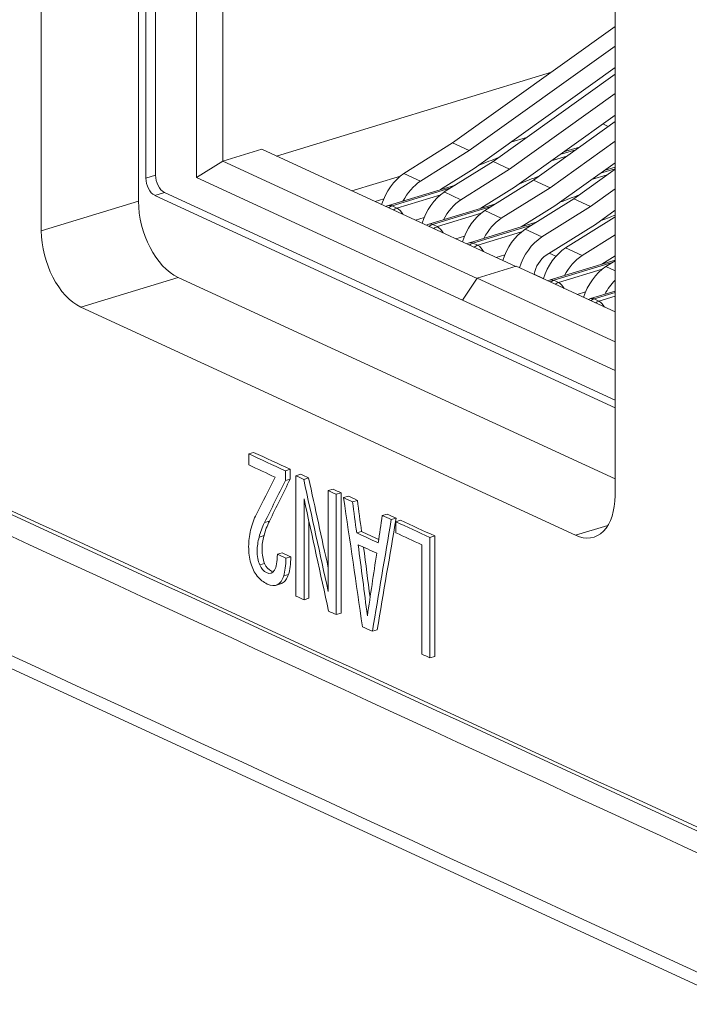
# Model space of a CAD drawing. Header units: millimetres. Extents: x 990 to 1809, y 0 to 562.
# Tile 473 of 550: x 1587 to 1598, y 141 to 157. Entities that reach past the tile are written whole.
import ezdxf

# ---------------------------------------------------------------- set-up
doc = ezdxf.new("R2010")
doc.units = ezdxf.units.MM
doc.layers.add('1', color=7, linetype='Continuous', true_color=0xffffff)
doc.layers.add('10', color=7, linetype='Continuous')

msp = doc.modelspace()

# ---------------------------------------------------------------- linework, layer by layer
at = {"layer": '1', "color": 7, "linetype": 'Continuous', "lineweight": 18}
for p, q in [((1549.81, 163.559), (1653.312, 115.815)), ((1589.047, 162.674), (1589.047, 153.854)), ((1587.496, 162.463), (1587.496, 153.38)), ((1596.648, 149.158), (1596.648, 158.241)), ((1587.496, 153.38), (1589.047, 153.854)), ((1589.678, 152.636), (1588.127, 152.162)), ((1589.678, 152.636), (1596.648, 149.421)), ((1588.127, 152.162), (1596.017, 148.522)), ((1590.883, 149.844), (1590.806, 149.821)), ((1591.468, 149.575), (1591.39, 149.551)), ((1591.468, 149.42), (1591.39, 149.397)), ((1591.637, 149.495), (1591.559, 149.472)), ((1591.76, 149.439), (1591.682, 149.415)), ((1592.151, 149.258), (1592.074, 149.235)), ((1592.279, 149.199), (1592.201, 149.176)), ((1592.396, 149.147), (1592.318, 149.123)), ((1592.54, 149.08), (1592.462, 149.057)), ((1591.135, 148.749), (1591.057, 148.725)), ((1593.013, 148.862), (1592.935, 148.838)), ((1593.156, 148.796), (1593.079, 148.772)), ((1593.228, 148.763), (1593.151, 148.739)), ((1592.604, 148.584), (1592.527, 148.561)), ((1596.017, 148.522), (1596.535, 148.68)), ((1591.049, 148.519), (1590.971, 148.495)), ((1593.772, 148.512), (1593.694, 148.488)), ((1591.339, 148.242), (1591.262, 148.219)), ((1591.475, 148.181), (1591.397, 148.157)), ((1591.057, 148.075), (1590.98, 148.052)), ((1591.44, 147.899), (1591.363, 147.876)), ((1591.231, 147.724), (1591.328, 147.753)), ((1591.339, 147.759), (1591.261, 147.735)), ((1591.764, 147.518), (1591.687, 147.494)), ((1592.279, 147.281), (1592.201, 147.257)), ((1592.854, 147.015), (1592.777, 146.992)), ((1593.772, 146.592), (1593.694, 146.569))]:
    msp.add_line(p, q, dxfattribs=at)
for centre, major_axis, start_param, end_param in [((1589.678, 153.563), (0.292, -0.956), 4.231114, 5.80191), ((1588.127, 153.089), (-0.292, 0.956), 1.089521, 2.660317), ((1596.017, 149.449), (-0.292, 0.956), 2.660317, 4.231114)]:
    msp.add_ellipse(centre, major_axis=major_axis, ratio=0.585049, start_param=start_param, end_param=end_param, dxfattribs=at)
for points in [[(1554.302, 161.695), (1582.543, 148.668), (1610.783, 135.641), (1639.023, 122.614)], [(1620.172, 133.562), (1604.969, 140.575), (1589.766, 147.588), (1574.563, 154.601)], [(1620.25, 133.585), (1605.047, 140.598), (1589.843, 147.612), (1574.64, 154.625)], [(1574.349, 154.351), (1589.695, 147.272), (1605.04, 140.193), (1620.386, 133.114)], [(1620.386, 133.114), (1605.04, 140.193), (1589.695, 147.272), (1574.349, 154.351)], [(1590.806, 149.821), (1591, 149.731), (1591.195, 149.641), (1591.39, 149.551)], [(1590.806, 149.644), (1590.806, 149.703), (1590.806, 149.762), (1590.806, 149.821)], [(1590.883, 149.844), (1591.078, 149.755), (1591.273, 149.665), (1591.468, 149.575)], [(1591.229, 149.448), (1591.088, 149.514), (1590.947, 149.579), (1590.806, 149.644)], [(1591.39, 149.551), (1591.39, 149.5), (1591.39, 149.448), (1591.39, 149.397)], [(1591.468, 149.575), (1591.468, 149.523), (1591.468, 149.472), (1591.468, 149.42)], [(1590.928, 148.86), (1591.028, 149.056), (1591.129, 149.252), (1591.229, 149.448)], [(1591.39, 149.397), (1591.279, 149.173), (1591.168, 148.949), (1591.057, 148.725)], [(1591.468, 149.42), (1591.357, 149.196), (1591.246, 148.972), (1591.135, 148.749)], [(1591.559, 149.472), (1591.6, 149.453), (1591.641, 149.434), (1591.682, 149.415)], [(1591.559, 147.553), (1591.559, 148.193), (1591.559, 148.832), (1591.559, 149.472)], [(1591.637, 149.495), (1591.678, 149.477), (1591.719, 149.458), (1591.76, 149.439)], [(1591.682, 149.415), (1591.813, 148.818), (1591.943, 148.221), (1592.074, 147.624)], [(1591.76, 149.439), (1591.864, 148.96), (1591.969, 148.481), (1592.074, 148.003)], [(1592.074, 149.235), (1592.116, 149.215), (1592.159, 149.195), (1592.201, 149.176)], [(1592.074, 147.624), (1592.074, 148.161), (1592.074, 148.698), (1592.074, 149.235)], [(1592.151, 149.258), (1592.194, 149.239), (1592.236, 149.219), (1592.279, 149.199)], [(1592.279, 149.199), (1592.279, 148.56), (1592.279, 147.92), (1592.279, 147.281)], [(1591.687, 149.105), (1591.687, 148.568), (1591.687, 148.031), (1591.687, 147.494)], [(1592.08, 147.313), (1591.949, 147.91), (1591.818, 148.508), (1591.687, 149.105)], [(1592.201, 149.176), (1592.201, 148.536), (1592.201, 147.897), (1592.201, 147.257)], [(1592.318, 149.123), (1592.366, 149.101), (1592.414, 149.079), (1592.462, 149.057)], [(1592.62, 147.064), (1592.52, 147.75), (1592.419, 148.437), (1592.318, 149.123)], [(1592.396, 149.147), (1592.444, 149.125), (1592.492, 149.102), (1592.54, 149.08)], [(1592.462, 149.057), (1592.484, 148.891), (1592.505, 148.726), (1592.527, 148.561)], [(1592.54, 149.08), (1592.561, 148.915), (1592.583, 148.75), (1592.604, 148.584)], [(1590.836, 148.605), (1590.857, 148.696), (1590.888, 148.781), (1590.928, 148.86)], [(1591.057, 148.725), (1591.02, 148.65), (1590.991, 148.573), (1590.971, 148.495)], [(1591.135, 148.749), (1591.098, 148.673), (1591.069, 148.597), (1591.049, 148.519)], [(1591.764, 148.752), (1591.764, 148.34), (1591.764, 147.929), (1591.764, 147.518)], [(1593.079, 148.772), (1592.978, 148.179), (1592.877, 147.585), (1592.777, 146.992)], [(1593.156, 148.796), (1593.056, 148.202), (1592.955, 147.609), (1592.854, 147.015)], [(1592.87, 148.402), (1592.892, 148.548), (1592.913, 148.693), (1592.935, 148.838)], [(1592.935, 148.838), (1592.983, 148.816), (1593.031, 148.794), (1593.079, 148.772)], [(1593.013, 148.862), (1593.061, 148.84), (1593.108, 148.818), (1593.156, 148.796)], [(1593.151, 148.739), (1593.332, 148.655), (1593.513, 148.572), (1593.694, 148.488)], [(1593.151, 148.562), (1593.151, 148.621), (1593.151, 148.68), (1593.151, 148.739)], [(1593.228, 148.763), (1593.409, 148.679), (1593.59, 148.596), (1593.772, 148.512)], [(1592.527, 148.561), (1592.641, 148.508), (1592.756, 148.455), (1592.87, 148.402)], [(1592.604, 148.584), (1592.696, 148.542), (1592.787, 148.5), (1592.879, 148.458)], [(1593.564, 148.371), (1593.427, 148.435), (1593.289, 148.498), (1593.151, 148.562)], [(1593.694, 148.488), (1593.694, 147.848), (1593.694, 147.208), (1593.694, 146.569)], [(1593.772, 148.512), (1593.772, 147.872), (1593.772, 147.232), (1593.772, 146.592)], [(1591.339, 148.242), (1591.384, 148.222), (1591.43, 148.202), (1591.475, 148.181)], [(1592.846, 148.237), (1592.748, 148.282), (1592.649, 148.327), (1592.551, 148.373)], [(1592.551, 148.373), (1592.6, 147.995), (1592.649, 147.618), (1592.698, 147.24)], [(1592.637, 148.333), (1592.672, 148.065), (1592.707, 147.798), (1592.741, 147.53)], [(1593.564, 146.628), (1593.564, 147.209), (1593.564, 147.79), (1593.564, 148.371)], [(1591.217, 147.965), (1591.247, 148.016), (1591.262, 148.101), (1591.262, 148.219)], [(1591.262, 148.219), (1591.307, 148.198), (1591.352, 148.178), (1591.397, 148.157)], [(1592.698, 147.24), (1592.748, 147.572), (1592.797, 147.904), (1592.846, 148.237)], [(1591.363, 147.876), (1591.34, 147.804), (1591.306, 147.757), (1591.261, 147.735)], [(1591.44, 147.899), (1591.417, 147.828), (1591.383, 147.781), (1591.339, 147.759)], [(1591.687, 147.494), (1591.644, 147.514), (1591.602, 147.534), (1591.559, 147.553)], [(1592.201, 147.257), (1592.161, 147.276), (1592.12, 147.294), (1592.08, 147.313)], [(1592.777, 146.992), (1592.725, 147.016), (1592.672, 147.04), (1592.62, 147.064)], [(1593.694, 146.569), (1593.651, 146.588), (1593.608, 146.608), (1593.564, 146.628)]]:
    msp.add_open_spline(points, degree=3, dxfattribs=at)
for points, knots in [([(1590.94, 147.873), (1590.895, 147.93), (1590.862, 147.998), (1590.815, 148.158), (1590.804, 148.246), (1590.804, 148.343), (1590.804, 148.427), (1590.814, 148.514), (1590.836, 148.605)], [0, 0, 0, 0, 0.333333, 0.333333, 0.666667, 0.666667, 0.666667, 1, 1, 1, 1]), ([(1590.971, 148.495), (1590.951, 148.418), (1590.94, 148.345), (1590.94, 148.278), (1590.94, 148.189), (1590.954, 148.113), (1590.98, 148.052)], [0, 0, 0, 0, 0.5, 0.5, 0.5, 1, 1, 1, 1]), ([(1591.049, 148.519), (1591.028, 148.441), (1591.018, 148.369), (1591.018, 148.302), (1591.018, 148.212), (1591.031, 148.137), (1591.057, 148.075)], [0, 0, 0, 0, 0.5, 0.5, 0.5, 1, 1, 1, 1]), ([(1591.397, 148.157), (1591.397, 148.157), (1591.397, 148.157), (1591.397, 148.156), (1591.397, 148.041), (1591.386, 147.947), (1591.363, 147.876)], [0, 0, 0, 0, 0.5, 0.5, 0.5, 1, 1, 1, 1]), ([(1591.475, 148.181), (1591.475, 148.181), (1591.475, 148.18), (1591.475, 148.18), (1591.475, 148.064), (1591.463, 147.971), (1591.44, 147.899)], [0, 0, 0, 0, 0.5, 0.5, 0.5, 1, 1, 1, 1]), ([(1590.98, 148.052), (1591.006, 147.99), (1591.042, 147.949), (1591.09, 147.927), (1591.144, 147.902), (1591.187, 147.915), (1591.217, 147.965)], [0, 0, 0, 0, 0.5, 0.5, 0.5, 1, 1, 1, 1]), ([(1591.057, 148.075), (1591.083, 148.014), (1591.12, 147.972), (1591.172, 147.949), (1591.176, 147.947), (1591.18, 147.945)], [0, 0, 0, 0, 0.926222, 0.926222, 1, 1, 1, 1]), ([(1591.261, 147.735), (1591.216, 147.713), (1591.163, 147.716), (1591.038, 147.774), (1590.985, 147.816), (1590.94, 147.873)], [0, 0, 0, 0, 0.5, 0.5, 1, 1, 1, 1])]:
    msp.add_open_spline(points, degree=3, knots=knots, dxfattribs=at)
at = {"layer": '10', "color": 7, "linetype": 'Continuous', "lineweight": 18}
for p, q in [((1589.164, 154.218), (1589.164, 157.374)), ((1589.319, 154.265), (1589.319, 157.323)), ((1589.971, 154.228), (1589.971, 156.888)), ((1590.393, 156.872), (1590.393, 154.49)), ((1594.058, 154.78), (1596.648, 156.638)), ((1594.323, 154.658), (1596.648, 156.326)), ((1596.648, 155.982), (1594.402, 154.372)), ((1595.633, 155.91), (1591.25, 154.571)), ((1594.702, 154.483), (1596.648, 155.879)), ((1594.967, 154.361), (1596.648, 155.567)), ((1596.648, 155.224), (1595.046, 154.075)), ((1595.345, 154.186), (1596.648, 155.121)), ((1596.452, 155.083), (1596.539, 155.043)), ((1595.236, 154.867), (1594.985, 154.79)), ((1591.014, 154.679), (1590.393, 154.49)), ((1591.014, 154.679), (1595.063, 152.811)), ((1593.281, 154.295), (1594.058, 154.78)), ((1594.323, 154.658), (1594.058, 154.78)), ((1595.611, 154.064), (1596.648, 154.808)), ((1596.079, 154.712), (1595.828, 154.636)), ((1593.546, 154.172), (1594.323, 154.658)), ((1595.88, 154.57), (1595.629, 154.493)), ((1595.77, 154.594), (1596.021, 154.671)), ((1590.393, 154.49), (1589.971, 154.228)), ((1594.447, 152.62), (1590.393, 154.49)), ((1594.402, 154.372), (1593.865, 154.036)), ((1593.925, 153.998), (1594.702, 154.483)), ((1594.967, 154.361), (1594.702, 154.483)), ((1596.648, 154.465), (1595.69, 153.778)), ((1596.414, 154.297), (1596.648, 154.369)), ((1596.648, 154.393), (1596.472, 154.339)), ((1589.319, 154.265), (1589.164, 154.218)), ((1594.216, 152.27), (1589.971, 154.228)), ((1593.225, 154.252), (1592.452, 154.016)), ((1593.546, 154.172), (1593.281, 154.295)), ((1594.19, 153.875), (1594.967, 154.361)), ((1595.989, 153.889), (1596.648, 154.362)), ((1596.524, 154.273), (1596.273, 154.196)), ((1594.102, 154.108), (1593.036, 153.783)), ((1593.095, 153.777), (1594.028, 154.062)), ((1595.046, 154.075), (1594.509, 153.739)), ((1594.569, 153.701), (1595.345, 154.186)), ((1594.834, 153.578), (1595.611, 154.064)), ((1595.611, 154.064), (1595.345, 154.186)), ((1589.461, 153.991), (1589.306, 153.944)), ((1596.648, 150.557), (1589.306, 153.944)), ((1596.648, 150.676), (1589.461, 153.991)), ((1593.868, 153.955), (1593.17, 153.742)), ((1594.19, 153.875), (1593.925, 153.998)), ((1596.254, 153.767), (1596.648, 154.05)), ((1592.82, 153.846), (1592.96, 153.889)), ((1593.17, 153.742), (1593.095, 153.777)), ((1594.746, 153.811), (1593.68, 153.486)), ((1593.739, 153.48), (1594.672, 153.765)), ((1595.69, 153.778), (1595.153, 153.442)), ((1595.213, 153.404), (1595.989, 153.889)), ((1595.478, 153.281), (1596.254, 153.767)), ((1596.254, 153.767), (1595.989, 153.889)), ((1593.464, 153.549), (1593.603, 153.592)), ((1594.512, 153.658), (1593.814, 153.445)), ((1594.834, 153.578), (1594.569, 153.701)), ((1595.857, 153.107), (1596.633, 153.592)), ((1596.648, 153.707), (1596.334, 153.481)), ((1596.633, 153.592), (1596.648, 153.603)), ((1596.648, 153.585), (1596.633, 153.592)), ((1593.814, 153.445), (1593.739, 153.48)), ((1595.39, 153.514), (1594.324, 153.189)), ((1594.382, 153.183), (1595.316, 153.468)), ((1596.334, 153.481), (1595.548, 152.989)), ((1594.108, 153.252), (1594.247, 153.295)), ((1595.156, 153.361), (1594.458, 153.148)), ((1595.478, 153.281), (1595.213, 153.404)), ((1596.122, 152.984), (1596.648, 153.314)), ((1594.458, 153.148), (1594.382, 153.183)), ((1594.752, 152.955), (1594.891, 152.998)), ((1595.705, 152.972), (1595.599, 153.021)), ((1596.122, 152.984), (1595.857, 153.107)), ((1596.648, 152.978), (1596.44, 152.848)), ((1595.069, 152.813), (1594.449, 152.624)), ((1595.069, 152.813), (1596.648, 152.085)), ((1596.648, 152.911), (1595.612, 152.595)), ((1595.67, 152.589), (1596.603, 152.874)), ((1596.501, 152.81), (1596.648, 152.902)), ((1596.648, 152.742), (1596.501, 152.81)), ((1595.357, 152.687), (1595.504, 152.619)), ((1596.444, 152.767), (1595.746, 152.554)), ((1594.216, 152.275), (1594.449, 152.624)), ((1596.648, 151.609), (1594.449, 152.624)), ((1595.746, 152.554), (1595.67, 152.589)), ((1596.045, 152.363), (1596.179, 152.404)), ((1596.648, 152.418), (1596.255, 152.298)), ((1596.314, 152.292), (1596.648, 152.394)), ((1596.648, 152.336), (1596.39, 152.257)), ((1594.216, 152.27), (1594.216, 152.275)), ((1596.648, 151.153), (1594.216, 152.275)), ((1596.39, 152.257), (1596.314, 152.292))]:
    msp.add_line(p, q, dxfattribs=at)
for centre, end in [((1593.095, 153.591), 119.6396), ((1593.739, 153.294), 119.6396), ((1594.382, 152.997), 119.6396), ((1595.67, 152.403), 118.1428), ((1596.314, 152.106), 118.1428)]:
    msp.add_arc(centre, 0.2, 106.9896, end, dxfattribs=at)
for centre, major_axis, ratio, start_param, end_param in [((1593.29, 154.087), (2.962, 1.087), 0.031124, 5.113885, 5.231592), ((1589.306, 154.153), (-0.066, 0.215), 0.585049, 1.089521, 2.660317), ((1589.461, 154.2), (-0.066, 0.215), 0.585049, 1.089521, 2.660317), ((1593.45, 153.699), (-0.306, -0.664), 0.718873, 4.014578, 4.892098), ((1593.933, 153.79), (2.962, 1.087), 0.031124, 5.113879, 5.231586), ((1593.715, 153.577), (-0.306, -0.664), 0.718873, 4.014578, 4.627475), ((1594.094, 153.402), (-0.306, -0.664), 0.718873, 4.014578, 4.892098), ((1594.577, 153.493), (2.962, 1.087), 0.031124, 5.113879, 5.231586), ((1593.095, 153.591), (-0.058, 0.191), 0.585049, 5.80191, 6.2832), ((1593.095, 153.591), (0.084, 0.182), 0.718873, 0.57051, 0.949511), ((1593.17, 153.556), (-0.084, -0.182), 0.718873, 3.712103, 4.091109), ((1593.17, 153.556), (-0.058, 0.191), 0.585049, 4.994845, 5.80191), ((1594.359, 153.28), (-0.306, -0.664), 0.718873, 4.014578, 4.627475), ((1594.738, 153.105), (-0.306, -0.664), 0.718873, 4.014578, 4.892098), ((1595.221, 153.196), (2.962, 1.087), 0.031124, 5.113879, 5.203607), ((1593.739, 153.294), (-0.058, 0.191), 0.585049, 5.80191, 6.2832), ((1593.739, 153.294), (0.084, 0.182), 0.718873, 0.57051, 0.949511), ((1593.814, 153.259), (-0.084, -0.182), 0.718873, 3.712103, 4.091109), ((1593.814, 153.259), (-0.058, 0.191), 0.585049, 4.994845, 5.80191), ((1595.003, 152.983), (-0.306, -0.664), 0.718873, 4.014578, 4.627475), ((1595.382, 152.808), (-0.306, -0.664), 0.718873, 4.014578, 4.892098), ((1595.647, 152.686), (-0.306, -0.664), 0.718873, 4.014578, 4.886252), ((1594.382, 152.997), (-0.058, 0.191), 0.585049, 5.80191, 6.2832), ((1594.382, 152.997), (0.084, 0.182), 0.718873, 0.57051, 0.949511), ((1594.458, 152.962), (-0.084, -0.182), 0.718873, 3.712103, 4.091109), ((1594.458, 152.962), (-0.058, 0.191), 0.585049, 4.994845, 5.80191), ((1595.642, 152.684), (0.159, 0.346), 0.718873, 0.894325, 1.883376), ((1596.026, 152.511), (-0.306, -0.664), 0.718873, 4.014578, 4.878899), ((1596.291, 152.389), (-0.306, -0.664), 0.718873, 4.014578, 4.627475), ((1596.669, 152.214), (-0.306, -0.664), 0.718873, 4.014578, 4.886252), ((1595.67, 152.403), (-0.058, 0.191), 0.585049, 5.80191, 6.2832), ((1595.67, 152.403), (0.084, 0.182), 0.718873, 0.57051, 0.923397), ((1595.746, 152.368), (-0.084, -0.182), 0.718873, 3.712103, 4.064995), ((1595.746, 152.368), (-0.058, 0.191), 0.585049, 5.030042, 5.80191), ((1596.935, 152.092), (-0.306, -0.664), 0.718873, 4.24143, 4.627475), ((1596.314, 152.106), (-0.058, 0.191), 0.585049, 5.80191, 6.2832), ((1596.314, 152.106), (0.084, 0.182), 0.718873, 0.57051, 0.923397), ((1596.39, 152.071), (-0.084, -0.182), 0.718873, 3.712103, 4.064995), ((1596.39, 152.071), (-0.058, 0.191), 0.585049, 5.030042, 5.80191)]:
    msp.add_ellipse(centre, major_axis=major_axis, ratio=ratio, start_param=start_param, end_param=end_param, dxfattribs=at)

doc.saveas('drawing.dxf')
